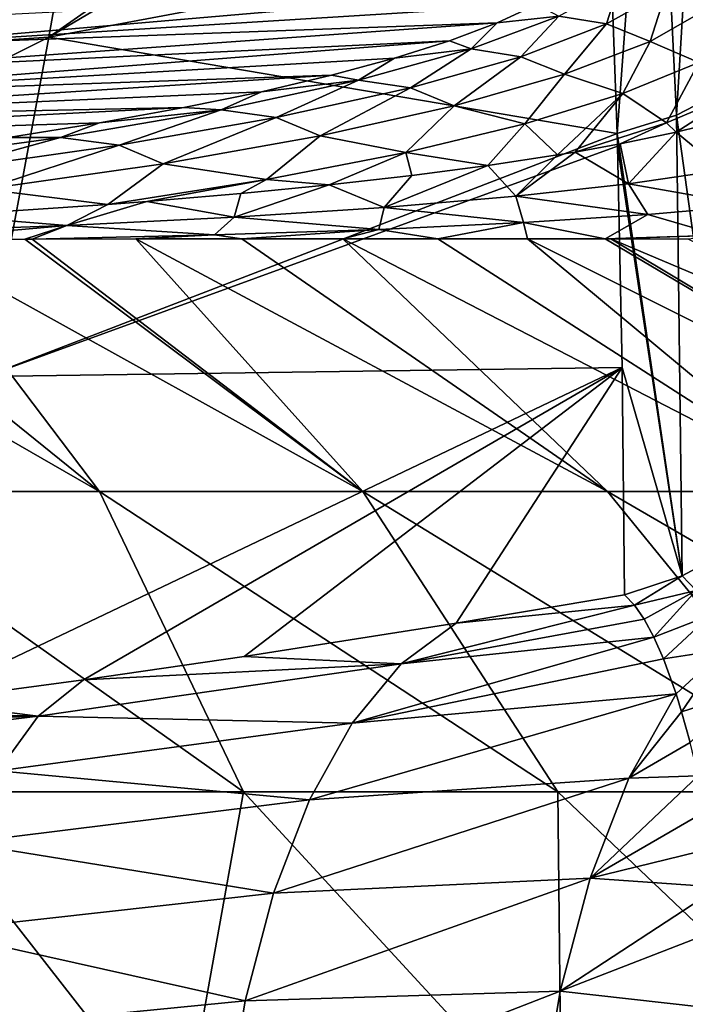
# Model space of a CAD drawing. Header units: metres. Extents: x -24 to 24, y -69 to 184.
# Tile 889 of 896: x 7.95 to 10.69, y 164.72 to 168.78. Entities that reach past the tile are written whole.
import ezdxf

# ---------------------------------------------------------------- set-up
doc = ezdxf.new("R2010")
doc.units = ezdxf.units.M
for name, color, linetype in [('4036', 7, 'CONTINUOUS'), ('4037', 7, 'CONTINUOUS'), ('4041', 7, 'CONTINUOUS'), ('4138', 7, 'CONTINUOUS'), ('4140', 7, 'CONTINUOUS'), ('4156', 7, 'CONTINUOUS'), ('4158', 7, 'CONTINUOUS'), ('4161', 7, 'CONTINUOUS')]:
    doc.layers.add(name, color=color, linetype=linetype)

msp = doc.modelspace()

# ---------------------------------------------------------------- linework, layer by layer
at = {"layer": '4036'}
for points in [[(6.992959, 167.872931, -10.157961), (8.278432, 166.834042, -12.328196), (6.47745, 167.871206, -10.499711)], [(8.278432, 166.834042, -12.328196), (7.124168, 166.834042, -13.029316), (6.47745, 167.871206, -10.499711)], [(7.490922, 167.874332, -9.791721), (8.278432, 166.834042, -12.328196), (6.992959, 167.872931, -10.157961)], [(7.969914, 167.875405, -9.40214), (9.364224, 166.834042, -11.525109), (7.490922, 167.874332, -9.791721)], [(9.364224, 166.834042, -11.525109), (8.278432, 166.834042, -12.328196), (7.490922, 167.874332, -9.791721)], [(8.000216, 167.875464, -9.376159), (9.364224, 166.834042, -11.525109), (7.969914, 167.875405, -9.40214)], [(8.428373, 167.876183, -8.990556), (9.364224, 166.834042, -11.525109), (8.000216, 167.875464, -9.376159)], [(8.865617, 167.876689, -8.557712), (10.372566, 166.834042, -10.626699), (8.428373, 167.876183, -8.990556)], [(10.372566, 166.834042, -10.626699), (9.364224, 166.834042, -11.525109), (8.428373, 167.876183, -8.990556)], [(9.280974, 167.876934, -8.104363), (10.372566, 166.834042, -10.626699), (8.865617, 167.876689, -8.557712)], [(9.673405, 167.876935, -7.631671), (11.295115, 166.834042, -9.640395), (9.280974, 167.876934, -8.104363)], [(11.295115, 166.834042, -9.640395), (10.372566, 166.834042, -10.626699), (9.280974, 167.876934, -8.104363)], [(10.042108, 167.876696, -7.140673), (11.295115, 166.834042, -9.640395), (9.673405, 167.876935, -7.631671)], [(10.362533, 167.876265, -6.669331), (12.124243, 166.834042, -8.574355), (10.042108, 167.876696, -7.140673)], [(12.124243, 166.834042, -8.574355), (11.295115, 166.834042, -9.640395), (10.042108, 167.876696, -7.140673)], [(10.386394, 167.876223, -6.632321), (12.124243, 166.834042, -8.574355), (10.362533, 167.876265, -6.669331)], [(10.705603, 167.875515, -6.107571), (12.853092, 166.834042, -7.437397), (10.386394, 167.876223, -6.632321)], [(12.853092, 166.834042, -7.437397), (12.124243, 166.834042, -8.574355), (10.386394, 167.876223, -6.632321)], [(8.278432, 166.834042, -12.328196), (8.871933, 165.595525, -14.842028), (7.124168, 166.834042, -13.029316)], [(8.871933, 165.595525, -14.842028), (7.505206, 165.595525, -15.577833), (7.124168, 166.834042, -13.029316)], [(9.364224, 166.834042, -11.525109), (10.16717, 165.595525, -13.986625), (8.278432, 166.834042, -12.328196)], [(10.16717, 165.595525, -13.986625), (8.871933, 165.595525, -14.842028), (8.278432, 166.834042, -12.328196)], [(10.372566, 166.834042, -10.626699), (11.380478, 165.595525, -13.018515), (9.364224, 166.834042, -11.525109)], [(11.380478, 165.595525, -13.018515), (10.16717, 165.595525, -13.986625), (9.364224, 166.834042, -11.525109)], [(11.295115, 166.834042, -9.640395), (12.502081, 165.595525, -11.945501), (10.372566, 166.834042, -10.626699)], [(12.502081, 165.595525, -11.945501), (11.380478, 165.595525, -13.018515), (10.372566, 166.834042, -10.626699)], [(8.616692, 164.169941, -17.636585), (6.980229, 164.169941, -18.345923), (7.505206, 165.595525, -15.577833)], [(8.871933, 165.595525, -14.842028), (8.616692, 164.169941, -17.636585), (7.505206, 165.595525, -15.577833)], [(10.182011, 164.169941, -16.781631), (8.616692, 164.169941, -17.636585), (8.871933, 165.595525, -14.842028)], [(10.16717, 165.595525, -13.986625), (10.182011, 164.169941, -16.781631), (8.871933, 165.595525, -14.842028)], [(11.380478, 165.595525, -13.018515), (11.663263, 164.169941, -15.788122), (10.16717, 165.595525, -13.986625)], [(11.663263, 164.169941, -15.788122), (10.182011, 164.169941, -16.781631), (10.16717, 165.595525, -13.986625)]]:
    msp.add_3dface(points, dxfattribs=at)
at = {"layer": '4037'}
for points in [[(8.068867, 168.708004, 46.248943), (10.331579, 170.288228, 54.526498), (8.324003, 170.15332, 55.827167)], [(10.342677, 170.050648, 52.832033), (10.331579, 170.288228, 54.526498), (8.068867, 168.708004, 46.248943)], [(8.324003, 170.15332, 55.827167), (5.041067, 170.033707, 57.438006), (4.884733, 168.497513, 47.601239)], [(8.068867, 168.708004, 46.248943), (8.324003, 170.15332, 55.827167), (4.884733, 168.497513, 47.601239)], [(10.381484, 169.142916, 46.271262), (10.342677, 170.050648, 52.832033), (8.068867, 168.708004, 46.248943)], [(10.411535, 168.311123, 40.137373), (10.381484, 169.142916, 46.271262), (8.068867, 168.708004, 46.248943)], [(8.068867, 168.708004, 46.248943), (4.884733, 168.497513, 47.601239), (4.723149, 167.032052, 37.754462)], [(7.80845, 167.308643, 36.664364), (8.068867, 168.708004, 46.248943), (4.723149, 167.032052, 37.754462)], [(7.80845, 167.308643, 36.664364), (10.411535, 168.311123, 40.137373), (8.068867, 168.708004, 46.248943)], [(10.413061, 168.259349, 39.75214), (10.411535, 168.311123, 40.137373), (7.80845, 167.308643, 36.664364)], [(10.433188, 167.345299, 32.894611), (10.413061, 168.259349, 39.75214), (7.80845, 167.308643, 36.664364)], [(7.545846, 165.968519, 27.081524), (10.433188, 167.345299, 32.894611), (7.80845, 167.308643, 36.664364)], [(8.211961, 166.057709, 26.829955), (10.433188, 167.345299, 32.894611), (7.545846, 165.968519, 27.081524)], [(8.874409, 166.15355, 26.553073), (10.433188, 167.345299, 32.894611), (8.211961, 166.057709, 26.829955)], [(9.748398, 166.290673, 26.144415), (10.433188, 167.345299, 32.894611), (8.874409, 166.15355, 26.553073)], [(10.44211, 166.407929, 25.782447), (10.433188, 167.345299, 32.894611), (9.748398, 166.290673, 26.144415)]]:
    msp.add_3dface(points, dxfattribs=at)
at = {"layer": '4041'}
for points in [[(7.518775, 168.783654, -1.780753), (10.212568, 168.919947, -3.151439), (7.378423, 168.675726, -2.600543)], [(10.212568, 168.919947, -3.151439), (10.081566, 168.843055, -3.754356), (7.378423, 168.675726, -2.600543)], [(10.081566, 168.843055, -3.754356), (9.917733, 168.767583, -4.349697), (7.378423, 168.675726, -2.600543)], [(7.378423, 168.675726, -2.600543), (9.917733, 168.767583, -4.349697), (7.14483, 168.570061, -3.403202)], [(9.917733, 168.767583, -4.349697), (9.72159, 168.69373, -4.935388), (7.14483, 168.570061, -3.403202)], [(7.14483, 168.570061, -3.403202), (9.72159, 168.69373, -4.935388), (6.822716, 168.468098, -4.177796)], [(9.72159, 168.69373, -4.935388), (9.493817, 168.621693, -5.50959), (6.822716, 168.468098, -4.177796)], [(9.493817, 168.621693, -5.50959), (9.234959, 168.551616, -6.070997), (6.822716, 168.468098, -4.177796)], [(6.822716, 168.468098, -4.177796), (9.234959, 168.551616, -6.070997), (6.416536, 168.371106, -4.914643)], [(9.234959, 168.551616, -6.070997), (8.945479, 168.483649, -6.618427), (6.416536, 168.371106, -4.914643)], [(8.945479, 168.483649, -6.618427), (8.626203, 168.418039, -7.15017), (6.416536, 168.371106, -4.914643)], [(6.416536, 168.371106, -4.914643), (8.626203, 168.418039, -7.15017), (5.930262, 168.280334, -5.604166)], [(8.626203, 168.418039, -7.15017), (8.278316, 168.355106, -7.664071), (5.930262, 168.280334, -5.604166)], [(8.278316, 168.355106, -7.664071), (7.903195, 168.295166, -8.158119), (5.930262, 168.280334, -5.604166)]]:
    msp.add_3dface(points, dxfattribs=at)
at = {"layer": '4138'}
for points in [[(10.423731, 168.936122, -3.067445), (10.368088, 168.763219, -4.169459), (10.171033, 168.795677, -4.170116)], [(10.615941, 168.903045, -3.07197), (10.368088, 168.763219, -4.169459), (10.423731, 168.936122, -3.067445)], [(10.615941, 168.903045, -3.07197), (10.547919, 168.691434, -4.188776), (10.368088, 168.763219, -4.169459)], [(10.795914, 168.832194, -3.084044), (10.547919, 168.691434, -4.188776), (10.615941, 168.903045, -3.07197)], [(9.917733, 168.767583, -4.349697), (10.081566, 168.843055, -3.754356), (10.171033, 168.795677, -4.170116)], [(10.795914, 168.832194, -3.084044), (10.749076, 168.604466, -4.058542), (10.547919, 168.691434, -4.188776)], [(10.171033, 168.795677, -4.170116), (10.015179, 168.628217, -5.23977), (9.810501, 168.660226, -5.24444)], [(9.917733, 168.767583, -4.349697), (10.171033, 168.795677, -4.170116), (9.810501, 168.660226, -5.24444)], [(10.368088, 168.763219, -4.169459), (10.015179, 168.628217, -5.23977), (10.171033, 168.795677, -4.170116)], [(9.72159, 168.69373, -4.935388), (9.917733, 168.767583, -4.349697), (9.810501, 168.660226, -5.24444)], [(10.368088, 168.763219, -4.169459), (10.195108, 168.55547, -5.266557), (10.015179, 168.628217, -5.23977)], [(10.547919, 168.691434, -4.188776), (10.195108, 168.55547, -5.266557), (10.368088, 168.763219, -4.169459)], [(9.810501, 168.660226, -5.24444), (9.560099, 168.498999, -6.273335), (9.345212, 168.530794, -6.280394)], [(9.493817, 168.621693, -5.50959), (9.810501, 168.660226, -5.24444), (9.345212, 168.530794, -6.280394)], [(9.493817, 168.621693, -5.50959), (9.72159, 168.69373, -4.935388), (9.810501, 168.660226, -5.24444)], [(10.015179, 168.628217, -5.23977), (9.560099, 168.498999, -6.273335), (9.810501, 168.660226, -5.24444)], [(10.547919, 168.691434, -4.188776), (10.434849, 168.475714, -5.077557), (10.195108, 168.55547, -5.266557)], [(10.749076, 168.604466, -4.058542), (10.434849, 168.475714, -5.077557), (10.547919, 168.691434, -4.188776)], [(9.234959, 168.551616, -6.070997), (9.493817, 168.621693, -5.50959), (9.345212, 168.530794, -6.280394)], [(10.015179, 168.628217, -5.23977), (9.740316, 168.425248, -6.307913), (9.560099, 168.498999, -6.273335)], [(10.195108, 168.55547, -5.266557), (9.740316, 168.425248, -6.307913), (10.015179, 168.628217, -5.23977)], [(10.749076, 168.604466, -4.058542), (10.615805, 168.355496, -4.970506), (10.434849, 168.475714, -5.077557)], [(10.909568, 168.480376, -3.983041), (10.615805, 168.355496, -4.970506), (10.749076, 168.604466, -4.058542)], [(8.945479, 168.483649, -6.618427), (9.234959, 168.551616, -6.070997), (9.345212, 168.530794, -6.280394)], [(10.195108, 168.55547, -5.266557), (10.031008, 168.351774, -6.06655), (9.740316, 168.425248, -6.307913)], [(10.434849, 168.475714, -5.077557), (10.031008, 168.351774, -6.06655), (10.195108, 168.55547, -5.266557)], [(9.345212, 168.530794, -6.280394), (9.006586, 168.376733, -7.26075), (8.77916, 168.408625, -7.26813)], [(8.945479, 168.483649, -6.618427), (9.345212, 168.530794, -6.280394), (8.77916, 168.408625, -7.26813)], [(9.560099, 168.498999, -6.273335), (9.006586, 168.376733, -7.26075), (9.345212, 168.530794, -6.280394)], [(9.560099, 168.498999, -6.273335), (9.187212, 168.301908, -7.303544), (9.006586, 168.376733, -7.26075)], [(9.740316, 168.425248, -6.307913), (9.187212, 168.301908, -7.303544), (9.560099, 168.498999, -6.273335)], [(8.626203, 168.418039, -7.15017), (8.945479, 168.483649, -6.618427), (8.77916, 168.408625, -7.26813)], [(10.434849, 168.475714, -5.077557), (10.165985, 168.222677, -6.080719), (10.031008, 168.351774, -6.06655)], [(10.239036, 168.234874, -5.931301), (10.165985, 168.222677, -6.080719), (10.434849, 168.475714, -5.077557)], [(10.615805, 168.355496, -4.970506), (10.239036, 168.234874, -5.931301), (10.434849, 168.475714, -5.077557)], [(10.615805, 168.355496, -4.970506), (10.909568, 168.480376, -3.983041), (10.655316, 168.31636, -4.95427)], [(10.655316, 168.31636, -4.95427), (10.909568, 168.480376, -3.983041), (10.85614, 168.366262, -4.371689)], [(8.278316, 168.355106, -7.664071), (8.626203, 168.418039, -7.15017), (8.77916, 168.408625, -7.26813)], [(9.740316, 168.425248, -6.307913), (9.540377, 168.23353, -7.01791), (9.187212, 168.301908, -7.303544)], [(10.031008, 168.351774, -6.06655), (9.540377, 168.23353, -7.01791), (9.740316, 168.425248, -6.307913)], [(8.77916, 168.408625, -7.26813), (8.359113, 168.262783, -8.193004), (8.117121, 168.295173, -8.198158)], [(8.278316, 168.355106, -7.664071), (8.77916, 168.408625, -7.26813), (8.117121, 168.295173, -8.198158)], [(9.006586, 168.376733, -7.26075), (8.359113, 168.262783, -8.193004), (8.77916, 168.408625, -7.26813)], [(9.006586, 168.376733, -7.26075), (8.540168, 168.186791, -8.244585), (8.359113, 168.262783, -8.193004)], [(9.187212, 168.301908, -7.303544), (8.540168, 168.186791, -8.244585), (9.006586, 168.376733, -7.26075)], [(7.903195, 168.295166, -8.158119), (8.278316, 168.355106, -7.664071), (8.117121, 168.295173, -8.198158)], [(9.540377, 168.23353, -7.01791), (10.031008, 168.351774, -6.06655), (9.879076, 168.179172, -6.621509)], [(10.031008, 168.351774, -6.06655), (10.165985, 168.222677, -6.080719), (9.879076, 168.179172, -6.621509)], [(10.239036, 168.234874, -5.931301), (10.615805, 168.355496, -4.970506), (10.425007, 168.268451, -5.524457)], [(10.425007, 168.268451, -5.524457), (10.615805, 168.355496, -4.970506), (10.655316, 168.31636, -4.95427)], [(8.117121, 168.295173, -8.198158), (7.622649, 168.158609, -9.061306), (7.364409, 168.191966, -9.06125)], [(7.903195, 168.295166, -8.158119), (8.117121, 168.295173, -8.198158), (7.364409, 168.191966, -9.06125)], [(8.359113, 168.262783, -8.193004), (7.622649, 168.158609, -9.061306), (8.117121, 168.295173, -8.198158)], [(9.187212, 168.301908, -7.303544), (8.966331, 168.122016, -7.924411), (8.540168, 168.186791, -8.244585)], [(9.540377, 168.23353, -7.01791), (8.966331, 168.122016, -7.924411), (9.187212, 168.301908, -7.303544)], [(8.359113, 168.262783, -8.193004), (7.804043, 168.081337, -9.122363), (7.622649, 168.158609, -9.061306)], [(8.540168, 168.186791, -8.244585), (7.804043, 168.081337, -9.122363), (8.359113, 168.262783, -8.193004)], [(8.966331, 168.122016, -7.924411), (9.540377, 168.23353, -7.01791), (9.225548, 168.099513, -7.65077)], [(9.225548, 168.099513, -7.65077), (9.540377, 168.23353, -7.01791), (9.565242, 168.13807, -7.145344)], [(9.565242, 168.13807, -7.145344), (9.540377, 168.23353, -7.01791), (9.879076, 168.179172, -6.621509)], [(8.540168, 168.186791, -8.244585), (8.312389, 168.018104, -8.779638), (7.804043, 168.081337, -9.122363)], [(8.966331, 168.122016, -7.924411), (8.312389, 168.018104, -8.779638), (8.540168, 168.186791, -8.244585)], [(8.312389, 168.018104, -8.779638), (8.966331, 168.122016, -7.924411), (8.473527, 168.03053, -8.600423)], [(8.473527, 168.03053, -8.600423), (8.966331, 168.122016, -7.924411), (8.861165, 168.063624, -8.136317)], [(8.861165, 168.063624, -8.136317), (8.966331, 168.122016, -7.924411), (9.225548, 168.099513, -7.65077)], [(8.312389, 168.018104, -8.779638), (7.633895, 167.973046, -9.45937), (7.804043, 168.081337, -9.122363)]]:
    msp.add_3dface(points, dxfattribs=at)
at = {"layer": '4140'}
for points in [[(10.655316, 168.31636, -4.95427), (10.85614, 168.366262, -4.371689), (10.844334, 168.159908, -4.853908)], [(10.425007, 168.268451, -5.524457), (10.655316, 168.31636, -4.95427), (10.459279, 168.103865, -5.780857)], [(10.655316, 168.31636, -4.95427), (10.844334, 168.159908, -4.853908), (10.459279, 168.103865, -5.780857)], [(10.239036, 168.234874, -5.931301), (10.425007, 168.268451, -5.524457), (10.459279, 168.103865, -5.780857)], [(9.879076, 168.179172, -6.621509), (10.165985, 168.222677, -6.080719), (9.994339, 168.052469, -6.676136)], [(10.239036, 168.234874, -5.931301), (10.459279, 168.103865, -5.780857), (9.994339, 168.052469, -6.676136)], [(10.165985, 168.222677, -6.080719), (10.239036, 168.234874, -5.931301), (9.994339, 168.052469, -6.676136)], [(9.879076, 168.179172, -6.621509), (9.994339, 168.052469, -6.676136), (9.451425, 168.006293, -7.532189)], [(9.565242, 168.13807, -7.145344), (9.879076, 168.179172, -6.621509), (9.451425, 168.006293, -7.532189)], [(9.225548, 168.099513, -7.65077), (9.565242, 168.13807, -7.145344), (9.451425, 168.006293, -7.532189)], [(10.844334, 168.159908, -4.853908), (10.964002, 168.014007, -5.019077), (10.459279, 168.103865, -5.780857)], [(9.225548, 168.099513, -7.65077), (9.451425, 168.006293, -7.532189), (8.833197, 167.965881, -8.341387)], [(8.861165, 168.063624, -8.136317), (9.225548, 168.099513, -7.65077), (8.833197, 167.965881, -8.341387)], [(10.459279, 168.103865, -5.780857), (10.538152, 167.976651, -5.984119), (9.994339, 168.052469, -6.676136)], [(10.964002, 168.014007, -5.019077), (10.538152, 167.976651, -5.984119), (10.459279, 168.103865, -5.780857)], [(8.473527, 168.03053, -8.600423), (8.861165, 168.063624, -8.136317), (8.833197, 167.965881, -8.341387)], [(9.994339, 168.052469, -6.676136), (10.025679, 167.943736, -6.911068), (9.451425, 168.006293, -7.532189)], [(10.538152, 167.976651, -5.984119), (10.025679, 167.943736, -6.911068), (9.994339, 168.052469, -6.676136)], [(7.633895, 167.973046, -9.45937), (8.312389, 168.018104, -8.779638), (8.143114, 167.931695, -9.096006)], [(8.473527, 168.03053, -8.600423), (8.833197, 167.965881, -8.341387), (8.143114, 167.931695, -9.096006)], [(8.312389, 168.018104, -8.779638), (8.473527, 168.03053, -8.600423), (8.143114, 167.931695, -9.096006)], [(10.964002, 168.014007, -5.019077), (10.83153, 167.892192, -5.791585), (10.538152, 167.976651, -5.984119)], [(7.633895, 167.973046, -9.45937), (8.143114, 167.931695, -9.096006), (7.385458, 167.904031, -9.78835)], [(8.833197, 167.965881, -8.341387), (8.752583, 167.892882, -8.615818), (8.143114, 167.931695, -9.096006)], [(9.429283, 167.915697, -7.791215), (8.752583, 167.892882, -8.615818), (8.833197, 167.965881, -8.341387)], [(9.451425, 168.006293, -7.532189), (9.429283, 167.915697, -7.791215), (8.833197, 167.965881, -8.341387)], [(10.025679, 167.943736, -6.911068), (9.429283, 167.915697, -7.791215), (9.451425, 168.006293, -7.532189)], [(10.538152, 167.976651, -5.984119), (10.362533, 167.876265, -6.669331), (10.025679, 167.943736, -6.911068)], [(10.83153, 167.892192, -5.791585), (10.362533, 167.876265, -6.669331), (10.538152, 167.976651, -5.984119)], [(8.143114, 167.931695, -9.096006), (7.490922, 167.874332, -9.791721), (7.385458, 167.904031, -9.78835)], [(7.969914, 167.875405, -9.40214), (7.490922, 167.874332, -9.791721), (8.143114, 167.931695, -9.096006)], [(8.000216, 167.875464, -9.376159), (7.969914, 167.875405, -9.40214), (8.143114, 167.931695, -9.096006)], [(8.752583, 167.892882, -8.615818), (8.000216, 167.875464, -9.376159), (8.143114, 167.931695, -9.096006)], [(10.025679, 167.943736, -6.911068), (9.673405, 167.876935, -7.631671), (9.429283, 167.915697, -7.791215)], [(10.042108, 167.876696, -7.140673), (9.673405, 167.876935, -7.631671), (10.025679, 167.943736, -6.911068)], [(10.362533, 167.876265, -6.669331), (10.042108, 167.876696, -7.140673), (10.025679, 167.943736, -6.911068)], [(8.428373, 167.876183, -8.990556), (8.000216, 167.875464, -9.376159), (8.752583, 167.892882, -8.615818)], [(8.865617, 167.876689, -8.557712), (8.428373, 167.876183, -8.990556), (8.752583, 167.892882, -8.615818)], [(9.429283, 167.915697, -7.791215), (8.865617, 167.876689, -8.557712), (8.752583, 167.892882, -8.615818)], [(9.280974, 167.876934, -8.104363), (8.865617, 167.876689, -8.557712), (9.429283, 167.915697, -7.791215)], [(9.673405, 167.876935, -7.631671), (9.280974, 167.876934, -8.104363), (9.429283, 167.915697, -7.791215)], [(10.386394, 167.876223, -6.632321), (10.362533, 167.876265, -6.669331), (10.83153, 167.892192, -5.791585)], [(10.705603, 167.875515, -6.107571), (10.386394, 167.876223, -6.632321), (10.83153, 167.892192, -5.791585)]]:
    msp.add_3dface(points, dxfattribs=at)
at = {"layer": '4156'}
for points in [[(10.780208, 170.444677, 54.518513), (10.561843, 170.349946, 54.53174), (10.656348, 168.387198, 40.118274)], [(10.884626, 168.504626, 40.1025), (10.780208, 170.444677, 54.518513), (10.656348, 168.387198, 40.118274)], [(10.381484, 169.142916, 46.271262), (10.411535, 168.311123, 40.137373), (10.561843, 170.349946, 54.53174)], [(10.561843, 170.349946, 54.53174), (10.411535, 168.311123, 40.137373), (10.656348, 168.387198, 40.118274)], [(10.884626, 168.504626, 40.1025), (10.656348, 168.387198, 40.118274), (10.903395, 166.605442, 25.756534)], [(10.656348, 168.387198, 40.118274), (10.411535, 168.311123, 40.137373), (10.680334, 166.487064, 25.772077)], [(10.903395, 166.605442, 25.756534), (10.656348, 168.387198, 40.118274), (10.680334, 166.487064, 25.772077)], [(10.411535, 168.311123, 40.137373), (10.413061, 168.259349, 39.75214), (10.680334, 166.487064, 25.772077)], [(10.413061, 168.259349, 39.75214), (10.433188, 167.345299, 32.894611), (10.680334, 166.487064, 25.772077)], [(10.433188, 167.345299, 32.894611), (10.44211, 166.407929, 25.782447), (10.680334, 166.487064, 25.772077)]]:
    msp.add_3dface(points, dxfattribs=at)
at = {"layer": '4158'}
for points in [[(10.44211, 166.407929, 25.782447), (9.748398, 166.290673, 26.144415), (10.482921, 166.365832, 25.451887)], [(10.482921, 166.365832, 25.451887), (9.522261, 166.12329, 25.58759), (10.523525, 166.307348, 25.127146)], [(9.748398, 166.290673, 26.144415), (9.522261, 166.12329, 25.58759), (10.482921, 166.365832, 25.451887)], [(10.523525, 166.307348, 25.127146), (9.522261, 166.12329, 25.58759), (10.563624, 166.233151, 24.810104)], [(9.748398, 166.290673, 26.144415), (8.874409, 166.15355, 26.553073), (9.522261, 166.12329, 25.58759)], [(10.563624, 166.233151, 24.810104), (9.319947, 165.878847, 25.047442), (10.602917, 166.144105, 24.502583)], [(9.522261, 166.12329, 25.58759), (9.319947, 165.878847, 25.047442), (10.563624, 166.233151, 24.810104)], [(8.874409, 166.15355, 26.553073), (8.211961, 166.057709, 26.829955), (9.522261, 166.12329, 25.58759)], [(9.319947, 165.878847, 25.047442), (10.654772, 166.000245, 24.100635), (10.602917, 166.144105, 24.502583)], [(9.522261, 166.12329, 25.58759), (8.02593, 165.907316, 26.266004), (9.319947, 165.878847, 25.047442)], [(8.211961, 166.057709, 26.829955), (8.02593, 165.907316, 26.266004), (9.522261, 166.12329, 25.58759)], [(8.211961, 166.057709, 26.829955), (7.545846, 165.968519, 27.081524), (8.02593, 165.907316, 26.266004)], [(10.654772, 166.000245, 24.100635), (9.319947, 165.878847, 25.047442), (9.143335, 165.561678, 24.536898)], [(10.460131, 165.651257, 23.630359), (10.654772, 166.000245, 24.100635), (9.143335, 165.561678, 24.536898)], [(10.654772, 166.000245, 24.100635), (10.460131, 165.651257, 23.630359), (10.67786, 165.925769, 23.92278)], [(7.545846, 165.968519, 27.081524), (7.22488, 165.928146, 27.193548), (8.02593, 165.907316, 26.266004)], [(8.02593, 165.907316, 26.266004), (6.47941, 165.720812, 26.818549), (7.860038, 165.681523, 25.717572)], [(6.626446, 165.857439, 27.387082), (6.47941, 165.720812, 26.818549), (8.02593, 165.907316, 26.266004)], [(7.22488, 165.928146, 27.193548), (6.626446, 165.857439, 27.387082), (8.02593, 165.907316, 26.266004)], [(8.02593, 165.907316, 26.266004), (7.860038, 165.681523, 25.717572), (9.319947, 165.878847, 25.047442)], [(10.67786, 165.925769, 23.92278), (10.460131, 165.651257, 23.630359), (10.712969, 165.798893, 23.653186)], [(9.319947, 165.878847, 25.047442), (7.860038, 165.681523, 25.717572), (9.143335, 165.561678, 24.536898)], [(10.712969, 165.798893, 23.653186), (10.460131, 165.651257, 23.630359), (10.746204, 165.661906, 23.398457)], [(7.860038, 165.681523, 25.717572), (7.714907, 165.38427, 25.198093), (9.143335, 165.561678, 24.536898)], [(10.460131, 165.651257, 23.630359), (9.143335, 165.561678, 24.536898), (8.995496, 165.1773, 24.064838)], [(10.30071, 165.239579, 23.196291), (10.460131, 165.651257, 23.630359), (8.995496, 165.1773, 24.064838)], [(10.746204, 165.661906, 23.398457), (10.30071, 165.239579, 23.196291), (10.777396, 165.516067, 23.159225)], [(10.460131, 165.651257, 23.630359), (10.30071, 165.239579, 23.196291), (10.746204, 165.661906, 23.398457)], [(9.143335, 165.561678, 24.536898), (7.714907, 165.38427, 25.198093), (8.995496, 165.1773, 24.064838)], [(10.777396, 165.516067, 23.159225), (10.30071, 165.239579, 23.196291), (10.806422, 165.362567, 22.935832)], [(7.714907, 165.38427, 25.198093), (7.592977, 165.020555, 24.7163), (8.995496, 165.1773, 24.064838)], [(10.806422, 165.362567, 22.935832), (10.30071, 165.239579, 23.196291), (10.833201, 165.2025, 22.728372)], [(10.30071, 165.239579, 23.196291), (8.995496, 165.1773, 24.064838), (8.879003, 164.732398, 23.639473)], [(10.177523, 164.772775, 22.8087), (10.30071, 165.239579, 23.196291), (8.879003, 164.732398, 23.639473)], [(10.30071, 165.239579, 23.196291), (10.177523, 164.772775, 22.8087), (10.833201, 165.2025, 22.728372)], [(8.995496, 165.1773, 24.064838), (7.592977, 165.020555, 24.7163), (8.879003, 164.732398, 23.639473)], [(10.833201, 165.2025, 22.728372), (10.177523, 164.772775, 22.8087), (10.857684, 165.03683, 22.536728)], [(7.592977, 165.020555, 24.7163), (7.496297, 164.596492, 24.280292), (8.879003, 164.732398, 23.639473)], [(10.857684, 165.03683, 22.536728), (10.177523, 164.772775, 22.8087), (10.899731, 164.691799, 22.199609)], [(10.177523, 164.772775, 22.8087), (8.879003, 164.732398, 23.639473), (8.795881, 164.234712, 23.268203)], [(10.092664, 164.258774, 22.47417), (10.177523, 164.772775, 22.8087), (8.795881, 164.234712, 23.268203)], [(10.177523, 164.772775, 22.8087), (10.092664, 164.258774, 22.47417), (10.899731, 164.691799, 22.199609)], [(8.879003, 164.732398, 23.639473), (7.496297, 164.596492, 24.280292), (8.795881, 164.234712, 23.268203)]]:
    msp.add_3dface(points, dxfattribs=at)
at = {"layer": '4161'}
for points in [[(10.903395, 166.605442, 25.756534), (10.680334, 166.487064, 25.772077), (10.738452, 166.425613, 25.265572)], [(10.680334, 166.487064, 25.772077), (10.44211, 166.407929, 25.782447), (10.482921, 166.365832, 25.451887)], [(10.680334, 166.487064, 25.772077), (10.482921, 166.365832, 25.451887), (10.738452, 166.425613, 25.265572)], [(10.482921, 166.365832, 25.451887), (10.523525, 166.307348, 25.127146), (10.738452, 166.425613, 25.265572)], [(10.523525, 166.307348, 25.127146), (10.563624, 166.233151, 24.810104), (10.738452, 166.425613, 25.265572)], [(10.563624, 166.233151, 24.810104), (10.796326, 166.324218, 24.765078), (10.738452, 166.425613, 25.265572)], [(10.563624, 166.233151, 24.810104), (10.602917, 166.144105, 24.502583), (10.796326, 166.324218, 24.765078)], [(10.602917, 166.144105, 24.502583), (10.853345, 166.182338, 24.274424), (10.796326, 166.324218, 24.765078)], [(10.602917, 166.144105, 24.502583), (10.654772, 166.000245, 24.100635), (10.853345, 166.182338, 24.274424)], [(10.654772, 166.000245, 24.100635), (10.67786, 165.925769, 23.92278), (10.853345, 166.182338, 24.274424)], [(10.67786, 165.925769, 23.92278), (10.908777, 165.999378, 23.797907), (10.853345, 166.182338, 24.274424)], [(10.67786, 165.925769, 23.92278), (10.712969, 165.798893, 23.653186), (10.908777, 165.999378, 23.797907)]]:
    msp.add_3dface(points, dxfattribs=at)

doc.saveas('drawing.dxf')
